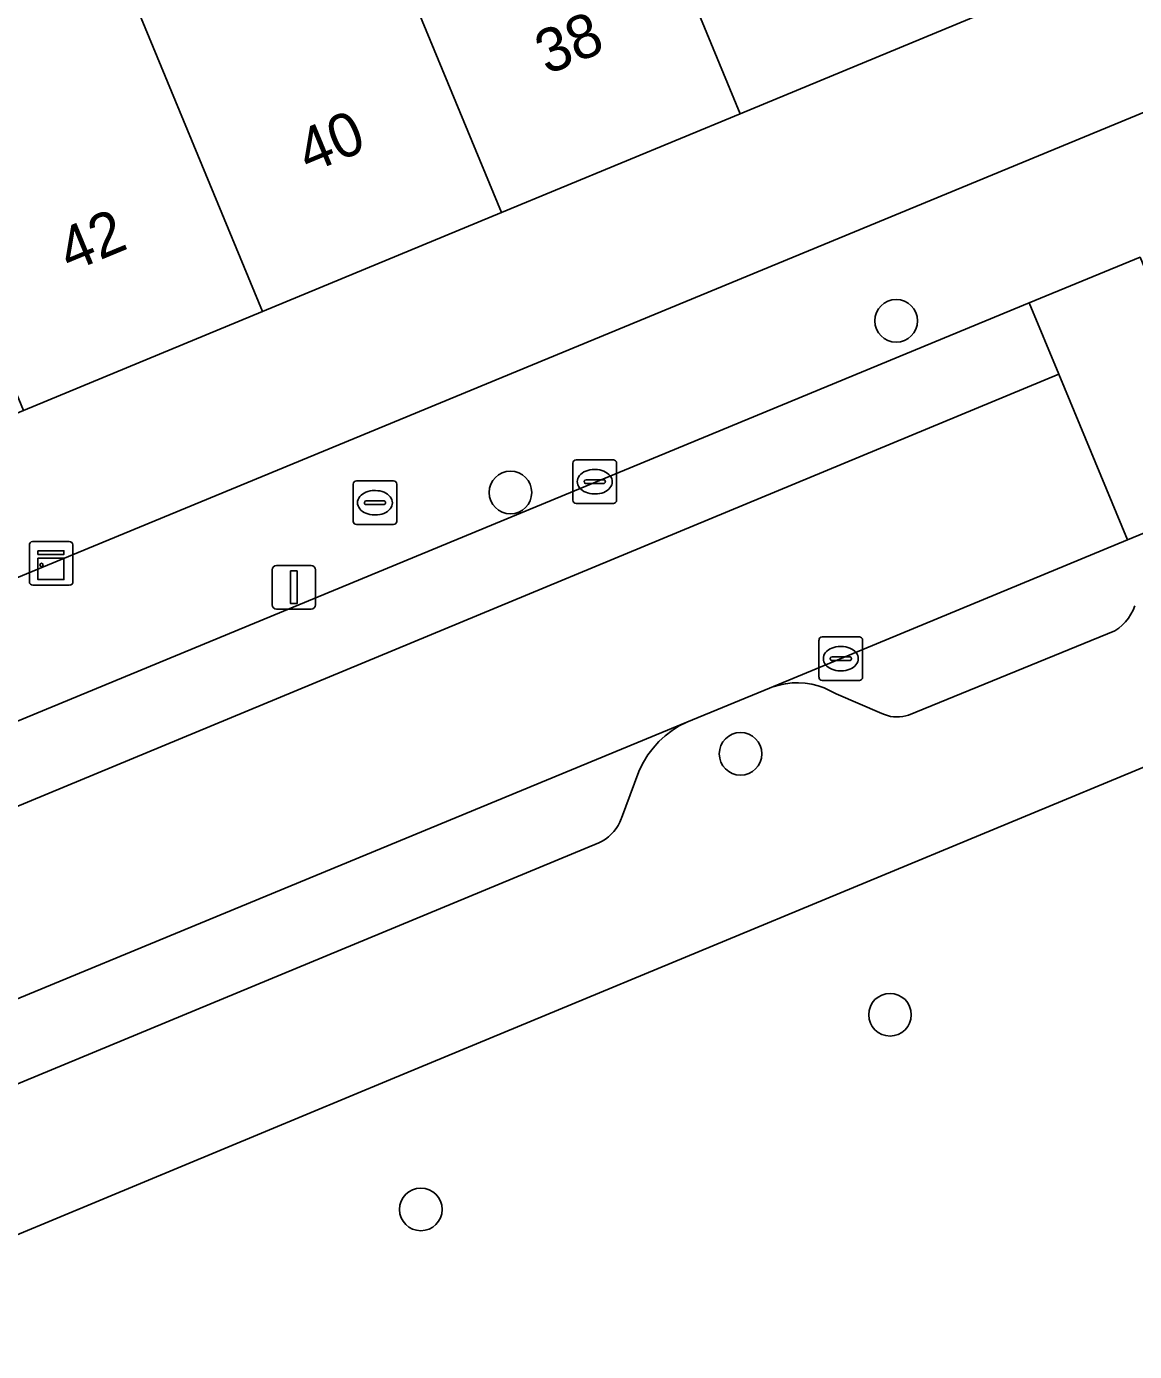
# Model space of a CAD drawing. Extents: x 160377 to 161131, y 383938 to 384853.
# Drawn here: x 160967.88 to 160993.3, y 384225.19 to 384255.57 of the extents above; entities that cross this region are included whole.
import ezdxf

# ---------------------------------------------------------------- set-up
doc = ezdxf.new("R2010")
doc.units = 0
for name, color, linetype in [('IMGEO_Boom', 7, 'Continuous'), ('IMGEO_Brandkraan', 7, 'Continuous'), ('IMGEO_Groenvoorziening', 7, 'Continuous'), ('IMGEO_Kast', 7, 'Continuous'), ('IMGEO_Kolk', 7, 'Continuous'), ('IMGEO_Lichtmast', 7, 'Continuous'), ('IMGEO_Pand', 7, 'Continuous'), ('IMGEO_Pand_nummerreeks', 7, 'Continuous'), ('IMGEO_Parkeervlak_open', 7, 'Continuous'), ('IMGEO_Rijbaan_lokaal_open', 7, 'Continuous'), ('IMGEO_Voetpad_open', 7, 'Continuous')]:
    doc.layers.add(name, color=color, linetype=linetype)

msp = doc.modelspace()

# ---------------------------------------------------------------- linework, layer by layer
at = {"layer": 'IMGEO_Boom'}
for centre in [(160987.829, 384248.818), (160978.981, 384244.883), (160984.26, 384238.894), (160987.687, 384232.913), (160976.925, 384228.451)]:
    msp.add_circle(centre, 0.489, dxfattribs=at)
at = {"layer": 'IMGEO_Brandkraan'}
for p, q in [((160975.373, 384244.223), (160975.373, 384245.075)), ((160975.448, 384245.149), (160976.3, 384245.149)), ((160976.374, 384245.075), (160976.374, 384244.223)), ((160975.861, 384244.929), (160975.886, 384244.929)), ((160975.632, 384244.643), (160975.632, 384244.655)), ((160976.07, 384244.606), (160975.672, 384244.606)), ((160975.675, 384244.692), (160976.073, 384244.692)), ((160976.116, 384244.655), (160976.116, 384244.643)), ((160976.3, 384244.149), (160975.448, 384244.149)), ((160975.884, 384244.369), (160975.859, 384244.369))]:
    msp.add_line(p, q, dxfattribs=at)
for points in [[(160975.373, 384244.223), (160975.373, 384245.075)], [(160975.448, 384245.149), (160976.3, 384245.149)], [(160976.374, 384245.075), (160976.374, 384244.223)], [(160976.3, 384244.149), (160975.448, 384244.149)]]:
    msp.add_lwpolyline(points, dxfattribs=at)
for centre, radius, start, end in [((160975.45, 384245.073), 0.0765, 91.552, 178.448), ((160975.45, 384245.073), 0.0765, 91.552, 178.448), ((160976.298, 384245.073), 0.0765, 1.552, 88.448), ((160976.298, 384245.073), 0.0765, 1.552, 88.448), ((160975.672, 384244.652), 0.0403, 85.8775, 175.7526), ((160975.669, 384244.642), 0.0366, 178.938, 274.7102), ((160976.073, 384244.649), 0.043, 264.8664, 352.4533), ((160976.077, 384244.654), 0.0386, 1.7309, 96.639), ((160975.45, 384244.225), 0.0765, 181.552, 268.448), ((160975.45, 384244.225), 0.0765, 181.552, 268.448), ((160976.298, 384244.225), 0.0765, 271.552, 358.448), ((160976.298, 384244.225), 0.0765, 271.552, 358.448)]:
    msp.add_arc(centre, radius, start, end, dxfattribs=at)
for centre, major_axis, ratio, start_param, end_param in [((160975.86, 384244.649), (-0.387, 0.002), 0.722429, 4.712389, 7.853982), ((160975.885, 384244.649), (-0.39, 0.002), 0.717154, 1.570796, 4.712389)]:
    msp.add_ellipse(centre, major_axis=major_axis, ratio=ratio, start_param=start_param, end_param=end_param, dxfattribs=at)
at = {"layer": 'IMGEO_Groenvoorziening'}
msp.add_lwpolyline([(160997.466, 384240.232), (160976.227, 384231.432), (160965.708, 384227.057), (160965.552, 384226.964), (160965.404, 384226.858), (160965.267, 384226.739), (160965.141, 384226.608), (160965.027, 384226.466), (160964.926, 384226.315), (160964.839, 384226.156), (160964.767, 384225.989), (160964.71, 384225.816), (160964.668, 384225.639), (160964.643, 384225.46), (160964.633, 384225.278), (160964.64, 384225.096), (160964.664, 384224.916), (160964.703, 384224.739), (160964.757, 384224.565), (160964.826, 384224.401), (160969.508, 384213.091), (160977.934, 384216.591), (160981.539, 384207.802), (161000, 384217.428)], dxfattribs=at)
at = {"layer": 'IMGEO_Kast'}
for p, q in [((160967.946, 384242.835), (160967.946, 384243.676)), ((160967.946, 384243.676), (160967.946, 384242.835)), ((160968.021, 384243.76), (160968.862, 384243.76)), ((160968.862, 384243.76), (160968.021, 384243.76)), ((160968.946, 384243.685), (160968.946, 384242.844)), ((160968.946, 384242.844), (160968.946, 384243.685)), ((160968.871, 384242.76), (160968.03, 384242.76)), ((160968.03, 384242.76), (160968.871, 384242.76))]:
    msp.add_line(p, q, dxfattribs=at)
for points in [[(160968.141, 384243.55), (160968.741, 384243.55), (160968.741, 384243.465), (160968.141, 384243.465), (160968.141, 384243.55)], [(160968.141, 384243.375), (160968.741, 384243.375), (160968.741, 384242.886), (160968.141, 384242.886), (160968.141, 384243.375)]]:
    msp.add_lwpolyline(points, dxfattribs=at)
msp.add_circle((160968.225, 384243.224), 0.0377, dxfattribs=at)
for centre, start, end in [((160968.024, 384243.682), 92.4484, 184.2845), ((160968.024, 384243.682), 92.4484, 184.2845), ((160968.868, 384243.682), 2.4484, 94.2845), ((160968.868, 384243.682), 2.4484, 94.2845), ((160968.024, 384242.838), 182.4484, 274.2845), ((160968.024, 384242.838), 182.4484, 274.2845), ((160968.868, 384242.838), 272.4484, 4.2845), ((160968.868, 384242.838), 272.4484, 4.2845)]:
    msp.add_arc(centre, 0.0779, start, end, dxfattribs=at)
at = {"layer": 'IMGEO_Kolk'}
for p, q in [((160980.415, 384244.705), (160980.415, 384245.557)), ((160980.49, 384245.631), (160981.342, 384245.631)), ((160980.903, 384245.411), (160980.928, 384245.411)), ((160981.416, 384245.557), (160981.416, 384244.705)), ((160980.674, 384245.125), (160980.674, 384245.137)), ((160981.112, 384245.088), (160980.714, 384245.088)), ((160980.717, 384245.174), (160981.115, 384245.174)), ((160981.158, 384245.137), (160981.158, 384245.125)), ((160980.926, 384244.851), (160980.901, 384244.851)), ((160981.342, 384244.631), (160980.49, 384244.631)), ((160986.058, 384240.649), (160986.058, 384241.501)), ((160986.133, 384241.575), (160986.985, 384241.575)), ((160987.059, 384241.501), (160987.059, 384240.649)), ((160986.36, 384241.118), (160986.758, 384241.118)), ((160986.546, 384241.355), (160986.571, 384241.355)), ((160986.317, 384241.069), (160986.317, 384241.081)), ((160986.755, 384241.032), (160986.357, 384241.032)), ((160986.569, 384240.795), (160986.544, 384240.795)), ((160986.801, 384241.081), (160986.801, 384241.069)), ((160986.985, 384240.575), (160986.133, 384240.575))]:
    msp.add_line(p, q, dxfattribs=at)
for points in [[(160980.415, 384244.705), (160980.415, 384245.557)], [(160980.49, 384245.631), (160981.342, 384245.631)], [(160981.416, 384245.557), (160981.416, 384244.705)], [(160981.342, 384244.631), (160980.49, 384244.631)], [(160986.058, 384240.649), (160986.058, 384241.501)], [(160986.133, 384241.575), (160986.985, 384241.575)], [(160987.059, 384241.501), (160987.059, 384240.649)], [(160986.985, 384240.575), (160986.133, 384240.575)]]:
    msp.add_lwpolyline(points, dxfattribs=at)
for centre, radius, start, end in [((160980.492, 384245.555), 0.0765, 91.552, 178.448), ((160980.492, 384245.555), 0.0765, 91.552, 178.448), ((160981.34, 384245.555), 0.0765, 1.552, 88.448), ((160981.34, 384245.555), 0.0765, 1.552, 88.448), ((160980.714, 384245.134), 0.0403, 85.8775, 175.7526), ((160980.711, 384245.124), 0.0366, 178.938, 274.7102), ((160981.115, 384245.131), 0.043, 264.8664, 352.4533), ((160981.119, 384245.136), 0.0386, 1.7309, 96.639), ((160980.492, 384244.707), 0.0765, 181.552, 268.448), ((160980.492, 384244.707), 0.0765, 181.552, 268.448), ((160981.34, 384244.707), 0.0765, 271.552, 358.448), ((160981.34, 384244.707), 0.0765, 271.552, 358.448), ((160986.135, 384241.499), 0.0765, 91.552, 178.448), ((160986.135, 384241.499), 0.0765, 91.552, 178.448), ((160986.983, 384241.499), 0.0765, 1.552, 88.448), ((160986.983, 384241.499), 0.0765, 1.552, 88.448), ((160986.357, 384241.078), 0.0403, 85.8775, 175.7526), ((160986.762, 384241.08), 0.0386, 1.7309, 96.639), ((160986.354, 384241.068), 0.0366, 178.938, 274.7102), ((160986.758, 384241.075), 0.043, 264.8664, 352.4533), ((160986.135, 384240.651), 0.0765, 181.552, 268.448), ((160986.135, 384240.651), 0.0765, 181.552, 268.448), ((160986.983, 384240.651), 0.0765, 271.552, 358.448), ((160986.983, 384240.651), 0.0765, 271.552, 358.448)]:
    msp.add_arc(centre, radius, start, end, dxfattribs=at)
for centre, major_axis, ratio, start_param, end_param in [((160980.902, 384245.131), (-0.387, 0.002), 0.722429, 4.712389, 7.853982), ((160980.927, 384245.131), (-0.39, 0.002), 0.717154, 1.570796, 4.712389), ((160986.545, 384241.075), (-0.387, 0.002), 0.722429, 4.712389, 7.853982), ((160986.57, 384241.075), (-0.39, 0.002), 0.717154, 1.570796, 4.712389)]:
    msp.add_ellipse(centre, major_axis=major_axis, ratio=ratio, start_param=start_param, end_param=end_param, dxfattribs=at)
at = {"layer": 'IMGEO_Lichtmast'}
for p, q in [((160973.517, 384242.311), (160973.517, 384243.111)), ((160973.517, 384243.111), (160973.517, 384242.311)), ((160973.617, 384243.211), (160974.407, 384243.211)), ((160974.407, 384243.211), (160973.617, 384243.211)), ((160974.507, 384243.111), (160974.507, 384242.311)), ((160974.507, 384242.311), (160974.507, 384243.111)), ((160974.407, 384242.211), (160973.617, 384242.211)), ((160973.617, 384242.211), (160974.407, 384242.211))]:
    msp.add_line(p, q, dxfattribs=at)
msp.add_lwpolyline([(160973.937, 384243.086), (160974.087, 384243.086), (160974.087, 384242.336), (160973.937, 384242.336), (160973.937, 384243.086)], dxfattribs=at)
for centre, start, end in [((160973.617, 384243.111), 90, 180), ((160973.617, 384243.111), 90, 180), ((160974.407, 384243.111), 0, 90), ((160974.407, 384243.111), 360, 90), ((160973.617, 384242.311), 180, 270), ((160973.617, 384242.311), 180, 270), ((160974.407, 384242.311), 270, 0), ((160974.407, 384242.311), 270, 0)]:
    msp.add_arc(centre, 0.1, start, end, dxfattribs=at)
at = {"layer": 'IMGEO_Pand'}
for points in [[(160989.732, 384255.836), (160985.325, 384266.483), (160979.843, 384264.221), (160984.253, 384253.568)], [(160979.843, 384264.221), (160974.361, 384261.96), (160978.774, 384251.3), (160984.253, 384253.568)], [(160968.88, 384259.698), (160973.294, 384249.032), (160978.774, 384251.3), (160974.361, 384261.96)], [(160967.815, 384246.764), (160973.294, 384249.032), (160968.88, 384259.698), (160963.398, 384257.436)]]:
    msp.add_lwpolyline(points, close=True, dxfattribs=at)
at = {"layer": 'IMGEO_Parkeervlak_open'}
msp.add_lwpolyline([(160991.558, 384247.594), (160990.881, 384249.228), (160955.337, 384234.545), (160945.963, 384230.709), (160946.675, 384228.983)], close=True, dxfattribs=at)
for points in [[(160994.656, 384244.427), (160993.133, 384243.797), (160984.923, 384240.399), (160984.997, 384240.427), (160985.142, 384240.471), (160985.29, 384240.501), (160985.44, 384240.518), (160985.591, 384240.522), (160985.741, 384240.512), (160985.891, 384240.489), (160986.037, 384240.452), (160986.18, 384240.403), (160986.317, 384240.341), (160986.449, 384240.267), (160987.497, 384239.821), (160987.562, 384239.792), (160987.629, 384239.77), (160987.697, 384239.753), (160987.767, 384239.743), (160987.838, 384239.739), (160987.908, 384239.741), (160987.979, 384239.749), (160988.048, 384239.764), (160988.11, 384239.783), (160992.846, 384241.712), (160992.933, 384241.775), (160993.013, 384241.845), (160993.087, 384241.923), (160993.154, 384242.006), (160993.213, 384242.096), (160993.264, 384242.19), (160993.306, 384242.288)], [(160959.528, 384227.949), (160981.012, 384236.857), (160981.088, 384236.895), (160981.161, 384236.94), (160981.229, 384236.992), (160981.293, 384237.049), (160981.351, 384237.112), (160981.403, 384237.179), (160981.449, 384237.251), (160981.488, 384237.327), (160981.521, 384237.406), (160981.526, 384237.422), (160981.924, 384238.486), (160981.942, 384238.527), (160982.031, 384238.703), (160982.135, 384238.87), (160982.254, 384239.027), (160982.386, 384239.173), (160982.531, 384239.306), (160982.688, 384239.426), (160982.854, 384239.532), (160983.029, 384239.622), (160956.347, 384228.599)]]:
    msp.add_lwpolyline(points, dxfattribs=at)
at = {"layer": 'IMGEO_Rijbaan_lokaal_open'}
for points in [[(160994.1, 384248.648), (160993.424, 384250.278), (160990.881, 384249.228), (160991.558, 384247.594), (160993.133, 384243.797), (160994.656, 384244.427), (160995.677, 384244.841)], [(160983.029, 384239.622), (160984.923, 384240.399), (160993.133, 384243.797), (160991.558, 384247.594), (160946.675, 384228.983), (160948.221, 384225.238), (160948.535, 384225.368), (160956.122, 384228.506), (160956.347, 384228.599)]]:
    msp.add_lwpolyline(points, close=True, dxfattribs=at)
at = {"layer": 'IMGEO_Voetpad_open'}
for points in [[(160925.705, 384225.617), (161007.49, 384259.381)], [(161007.49, 384259.381), (160925.705, 384225.617)], [(160989.732, 384255.836), (160984.253, 384253.568), (160978.774, 384251.3), (160973.294, 384249.032), (160967.815, 384246.764), (160962.336, 384244.496), (160956.857, 384242.228), (160951.378, 384239.96), (160945.899, 384237.692), (160940.42, 384235.424), (160934.94, 384233.156)], [(160929.476, 384223.96), (160943.28, 384229.61), (160945.963, 384230.709), (160955.337, 384234.545), (160990.881, 384249.228), (160993.424, 384250.278)], [(160993.306, 384242.288), (160993.264, 384242.19), (160993.213, 384242.096), (160993.154, 384242.006), (160993.087, 384241.923), (160993.013, 384241.845), (160992.933, 384241.775), (160992.846, 384241.712), (160988.11, 384239.783), (160988.048, 384239.764), (160987.979, 384239.749), (160987.908, 384239.741), (160987.838, 384239.739), (160987.767, 384239.743), (160987.697, 384239.753), (160987.629, 384239.77), (160987.562, 384239.792), (160987.497, 384239.821), (160986.449, 384240.267), (160986.317, 384240.341), (160986.18, 384240.403), (160986.037, 384240.452), (160985.891, 384240.489), (160985.741, 384240.512), (160985.591, 384240.522), (160985.44, 384240.518), (160985.29, 384240.501), (160985.142, 384240.471), (160984.997, 384240.427), (160984.923, 384240.399), (160983.029, 384239.622), (160982.854, 384239.532), (160982.688, 384239.426), (160982.531, 384239.306), (160982.386, 384239.173), (160982.254, 384239.027), (160982.135, 384238.87), (160982.031, 384238.703), (160981.942, 384238.527), (160981.924, 384238.486), (160981.526, 384237.422), (160981.521, 384237.406), (160981.488, 384237.327), (160981.449, 384237.251), (160981.403, 384237.179), (160981.351, 384237.112), (160981.293, 384237.049), (160981.229, 384236.992), (160981.161, 384236.94), (160981.088, 384236.895), (160981.012, 384236.857), (160959.528, 384227.949)], [(160931.184, 384212.843), (160939.075, 384216.111), (160952.853, 384221.721), (160960.333, 384224.75), (160960.731, 384224.915), (160965.708, 384227.057), (160976.227, 384231.432), (160997.466, 384240.232)]]:
    msp.add_lwpolyline(points, dxfattribs=at)

# ---------------------------------------------------------------- texts
at = {"layer": 'IMGEO_Pand_nummerreeks'}
for s, p in [('38', (160979.819, 384254.45)), ('40', (160974.351, 384252.187)), ('42', (160968.874, 384249.921))]:
    msp.add_text(s, height=1, rotation=22.4835, dxfattribs=at).set_placement(p)

doc.saveas('drawing.dxf')
